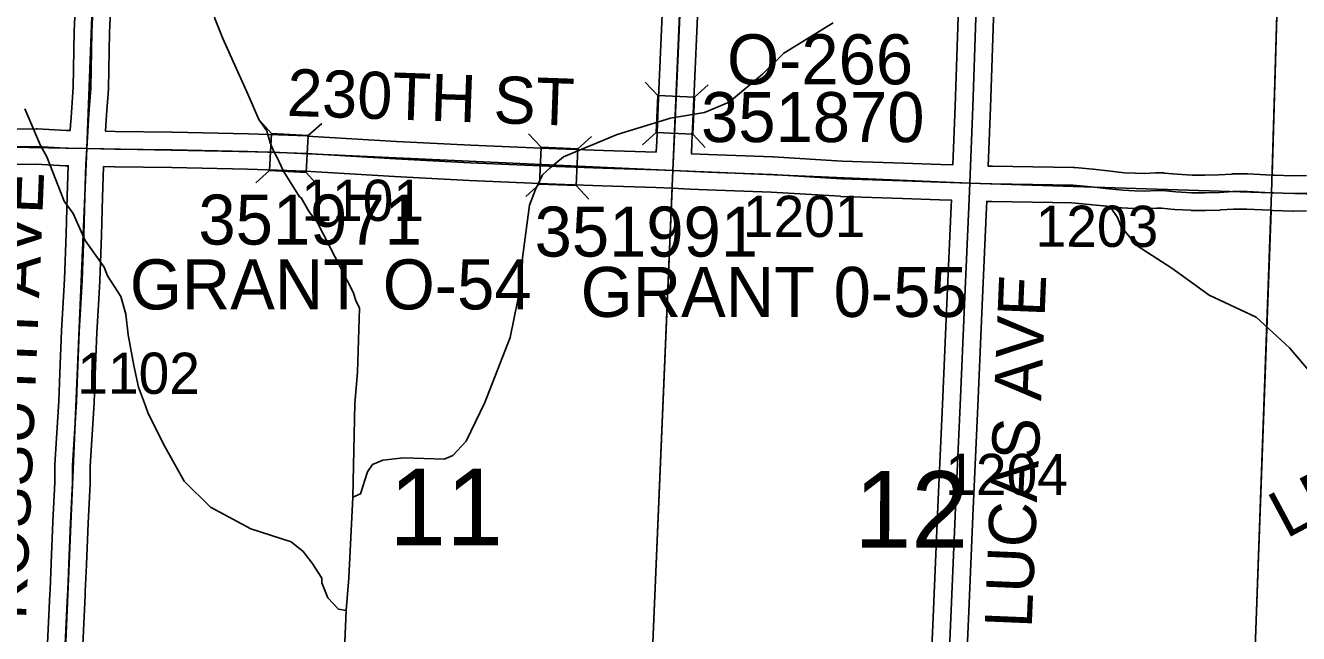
# Model space of a CAD drawing. Extents: x -157.2 to -99.3, y 12.2 to 46.2.
# Drawn here: x -125.008 to -122.847, y 26.567 to 27.601 of the extents above; entities that cross this region are included whole.
import ezdxf

# ---------------------------------------------------------------- set-up
doc = ezdxf.new("R2010")
doc.units = 0
for name, color, linetype in [('tdCoHydroRiver', 7, 'Continuous'), ('tdCoSecRdNmbr', 7, 'Continuous'), ('tdCoSecRdTxt', 7, 'Continuous'), ('tdCoSecRteBand', 7, 'Continuous'), ('tdCoSecRteCL', 7, 'Continuous'), ('tdCoSectLine', 7, 'Continuous'), ('tdCoSectLinePart', 7, 'Continuous'), ('tdCoSectNmbr', 7, 'Continuous'), ('tdCoStrucSec', 7, 'Continuous'), ('tdCoStrucSecCoName', 7, 'Continuous'), ('tdCoStrucSecFHWANum', 7, 'Continuous'), ('tdCoSurfAsphalt', 7, 'Continuous'), ('tdCoSurfEarth', 7, 'Continuous'), ('tdCoSurfGravel', 7, 'Continuous'), ('tdCoTwpBndry', 7, 'Continuous'), ('tdCoTwpBndryShd', 7, 'Continuous')]:
    doc.layers.add(name, color=color, linetype=linetype)

msp = doc.modelspace()

# ---------------------------------------------------------------- linework, layer by layer
at = {"layer": 'tdCoHydroRiver'}
for points in [[(-124.6934, 27.6486), (-124.6865, 27.6121), (-124.6732, 27.5786), (-124.63, 27.4826), (-124.6121, 27.441), (-124.5984, 27.4217), (-124.5927, 27.401), (-124.5868, 27.3866), (-124.5823, 27.3786), (-124.5704, 27.353), (-124.5432, 27.3096), (-124.5401, 27.3079), (-124.5266, 27.2839), (-124.5129, 27.2661), (-124.4516, 27.1476), (-124.4473, 27.1332), (-124.4414, 27.1204), (-124.4445, 27.0117), (-124.4492, 26.9581), (-124.4522, 26.7988)], [(-124.4522, 26.7988), (-124.4394, 26.8048), (-124.4273, 26.8423), (-124.419, 26.8547), (-124.4015, 26.8621), (-124.3666, 26.8658), (-124.2973, 26.8638), (-124.2829, 26.8697), (-124.2601, 26.8943), (-124.2282, 26.9597), (-124.1856, 27.0705), (-124.1654, 27.1677), (-124.1643, 27.2056), (-124.1523, 27.2952), (-124.1421, 27.3217), (-124.1303, 27.3466), (-124.1173, 27.3589), (-124.0947, 27.3771), (-124.0037, 27.4155), (-123.9129, 27.4429), (-123.8555, 27.4525), (-123.8138, 27.4703), (-123.7568, 27.5178), (-123.7208, 27.5532), (-123.6368, 27.6047)], [(-125.0092, 27.4587), (-124.9826, 27.3964), (-124.9721, 27.3772), (-124.9427, 27.3022), (-124.9275, 27.2812), (-124.9067, 27.2349), (-124.8749, 27.1898), (-124.869, 27.1754), (-124.8463, 27.14), (-124.8378, 27.1098), (-124.834, 27.075), (-124.8245, 27.0226), (-124.8161, 26.9861), (-124.8044, 26.9542), (-124.8, 26.9414), (-124.7716, 26.8854), (-124.7386, 26.826), (-124.6941, 26.7821), (-124.6257, 26.7455), (-124.557, 26.723), (-124.5369, 26.7066), (-124.5217, 26.6872), (-124.5051, 26.6615), (-124.5053, 26.6536), (-124.495, 26.6281), (-124.4766, 26.6086), (-124.464, 26.6067)], [(-123.1661, 27.292), (-123.154, 27.2743), (-123.1482, 27.2584), (-123.1207, 27.226), (-123.0618, 27.188), (-122.9984, 27.142), (-122.919, 27.105), (-122.8621, 27.0529), (-122.8103, 26.9914)], [(-124.464, 26.6067), (-124.4593, 26.6618), (-124.4522, 26.7988)], [(-124.6487, 25.8924), (-124.6421, 25.9585), (-124.637, 26.1367), (-124.6148, 26.1928), (-124.6032, 26.2146), (-124.5492, 26.2809), (-124.5292, 26.3166), (-124.4769, 26.435), (-124.4699, 26.4601), (-124.464, 26.6067)]]:
    msp.add_lwpolyline(points, dxfattribs=at)
at = {"layer": 'tdCoSecRteBand'}
for points in [[(-124.9322, 27.422), (-124.9321, 27.4232), (-124.9303, 27.4523), (-124.9303, 27.4525), (-124.9303, 27.4527), (-124.9271, 27.4955), (-124.9254, 27.5902), (-124.9254, 27.5906), (-124.9254, 27.591), (-124.9193, 27.728)], [(-124.8593, 27.7256), (-124.8655, 27.5887), (-124.8672, 27.4936), (-124.8672, 27.4928), (-124.8672, 27.492), (-124.8704, 27.4485), (-124.8721, 27.4208), (-124.8559, 27.4204), (-124.7592, 27.4194), (-124.759, 27.4194), (-124.7588, 27.4194), (-124.6298, 27.4165), (-124.6297, 27.4165), (-124.6295, 27.4165), (-124.5784, 27.4147), (-124.5783, 27.4147), (-124.5782, 27.4147), (-124.5304, 27.4128), (-124.5301, 27.4127), (-124.5298, 27.4127), (-124.3783, 27.4036), (-124.252, 27.3972), (-124.1057, 27.391), (-124.027, 27.3879), (-123.9375, 27.3852)], [(-123.9375, 27.3852), (-123.9375, 27.3852), (-123.9375, 27.3852), (-123.9366, 27.4038), (-123.9327, 27.491), (-123.9268, 27.6316)], [(-123.8668, 27.629), (-123.8727, 27.4885), (-123.8727, 27.4884), (-123.8727, 27.4884), (-123.8767, 27.4011), (-123.8767, 27.4011), (-123.8767, 27.4011), (-123.8775, 27.3825), (-123.8486, 27.3812), (-123.7397, 27.3775), (-123.7393, 27.3775), (-123.7389, 27.3775), (-123.6214, 27.3701), (-123.5173, 27.3664), (-123.4545, 27.3644), (-123.4544, 27.3644), (-123.4543, 27.3644), (-123.4339, 27.3637)], [(-123.4339, 27.3637), (-123.4338, 27.3638), (-123.4298, 27.4636), (-123.4239, 27.6317)], [(-123.3639, 27.6294), (-123.3698, 27.4614), (-123.3698, 27.4613), (-123.3698, 27.4612), (-123.3739, 27.3615), (-123.3667, 27.3612), (-123.2634, 27.36), (-123.2633, 27.36), (-123.2632, 27.36), (-123.2291, 27.3593), (-123.228, 27.3592), (-123.2269, 27.3591), (-123.1961, 27.3562), (-123.1959, 27.3562), (-123.1958, 27.3561), (-123.1657, 27.3529), (-123.1656, 27.3529), (-123.1654, 27.3529), (-123.1427, 27.3503), (-123.124, 27.3494), (-123.1085, 27.3492), (-123.0895, 27.3501), (-123.0884, 27.3502), (-123.0873, 27.3501), (-123.0769, 27.3499), (-123.0759, 27.3499), (-123.075, 27.3498), (-123.053, 27.3478), (-123.0272, 27.3464), (-123.0059, 27.3464), (-122.9823, 27.3469), (-122.9599, 27.3481), (-122.9592, 27.3482), (-122.9586, 27.3482), (-122.9346, 27.3484), (-122.9338, 27.3484), (-122.9329, 27.3484), (-122.8924, 27.3464), (-122.8883, 27.3463), (-122.8558, 27.3452), (-122.8331, 27.3455)], [(-125.0264, 27.4241), (-124.99, 27.4246), (-124.989, 27.4246), (-124.9881, 27.4246), (-124.9384, 27.4221), (-124.9333, 27.422), (-124.9322, 27.422)], [(-124.9725, 26.5148), (-124.9668, 26.6347), (-124.9665, 26.6418), (-124.9644, 26.6868), (-124.9619, 26.7571), (-124.9619, 26.7574), (-124.9619, 26.7577), (-124.9582, 26.824), (-124.9582, 26.8528), (-124.9582, 26.8537), (-124.9582, 26.8546), (-124.9516, 26.9624), (-124.9501, 27.0095), (-124.9501, 27.0097), (-124.9501, 27.0098), (-124.9471, 27.0816), (-124.9471, 27.0819), (-124.9471, 27.0821), (-124.9449, 27.1201), (-124.9449, 27.1202), (-124.9449, 27.1203), (-124.9417, 27.1694), (-124.9392, 27.2463), (-124.9373, 27.3102), (-124.9357, 27.3621), (-124.9401, 27.3622), (-124.9405, 27.3622), (-124.941, 27.3622), (-124.9901, 27.3646), (-125.0259, 27.3641)], [(-123.4742, 26.4393), (-123.4668, 26.6083), (-123.4668, 26.6083), (-123.4591, 26.7824), (-123.4515, 26.9565), (-123.4515, 26.9565), (-123.4515, 26.9565), (-123.4438, 27.1279), (-123.4367, 27.2935), (-123.4363, 27.3037), (-123.4564, 27.3045), (-123.5192, 27.3064), (-123.5193, 27.3064), (-123.5194, 27.3064), (-123.6239, 27.3101), (-123.6243, 27.3101), (-123.6247, 27.3102), (-123.7422, 27.3175), (-123.8508, 27.3212), (-123.8509, 27.3212), (-123.8511, 27.3212), (-123.8803, 27.3226), (-123.8803, 27.3226), (-123.8803, 27.3225), (-123.9102, 27.3239), (-123.9379, 27.3252), (-124.0289, 27.3279), (-124.0291, 27.3279), (-124.0293, 27.3279), (-124.1082, 27.3311), (-124.1082, 27.3311), (-124.1082, 27.3311), (-124.2547, 27.3373), (-124.2548, 27.3373), (-124.255, 27.3373), (-124.3815, 27.3437), (-124.3816, 27.3437), (-124.3818, 27.3437), (-124.5331, 27.3528), (-124.5806, 27.3548), (-124.6314, 27.3565), (-124.76, 27.3594), (-124.8567, 27.3604), (-124.8569, 27.3604), (-124.857, 27.3604), (-124.8757, 27.3608), (-124.8773, 27.3083), (-124.8793, 27.2444), (-124.8793, 27.2444), (-124.8793, 27.2444), (-124.8817, 27.167), (-124.8817, 27.1665), (-124.8818, 27.166), (-124.885, 27.1165), (-124.8872, 27.0789), (-124.8901, 27.0075), (-124.8916, 26.9601), (-124.8916, 26.9596), (-124.8916, 26.9592), (-124.8982, 26.8518), (-124.8982, 26.8232), (-124.8982, 26.8223), (-124.8983, 26.8215), (-124.902, 26.7547), (-124.9044, 26.6845), (-124.9044, 26.6843), (-124.9044, 26.6841), (-124.9066, 26.6389), (-124.9069, 26.6319), (-124.9069, 26.6319), (-124.9069, 26.6319), (-124.9126, 26.5123)], [(-122.8334, 27.2854), (-122.8559, 27.2852), (-122.8565, 27.2852), (-122.8572, 27.2852), (-122.8903, 27.2863), (-122.8946, 27.2865), (-122.8949, 27.2865), (-122.8951, 27.2865), (-122.9349, 27.2884), (-122.9573, 27.2882), (-122.9796, 27.287), (-122.9801, 27.2869), (-122.9806, 27.2869), (-123.005, 27.2864), (-123.0053, 27.2864), (-123.0056, 27.2864), (-123.0281, 27.2864), (-123.0289, 27.2864), (-123.0297, 27.2865), (-123.0568, 27.288), (-123.0573, 27.288), (-123.0578, 27.288), (-123.0793, 27.2899), (-123.0876, 27.2901), (-123.1065, 27.2892), (-123.1074, 27.2891), (-123.1084, 27.2892), (-123.1254, 27.2894), (-123.1259, 27.2894), (-123.1264, 27.2894), (-123.1467, 27.2904), (-123.1476, 27.2905), (-123.1486, 27.2906), (-123.1722, 27.2933), (-123.202, 27.2965), (-123.2315, 27.2993), (-123.2643, 27.3), (-123.3677, 27.3012), (-123.3681, 27.3012), (-123.3685, 27.3013), (-123.3762, 27.3015), (-123.3763, 27.3015), (-123.3767, 27.2911), (-123.3768, 27.291), (-123.3768, 27.291), (-123.3839, 27.1253), (-123.3839, 27.1252), (-123.3839, 27.1252), (-123.3916, 26.9538), (-123.3992, 26.7797), (-123.4068, 26.6056), (-123.4142, 26.437)]]:
    msp.add_lwpolyline(points, dxfattribs=at)
at = {"layer": 'tdCoSecRteCL'}
for points in [[(-124.904, 27.3914), (-124.9004, 27.4505), (-124.8972, 27.4942), (-124.8954, 27.5896), (-124.8893, 27.727), (-124.888, 27.7817), (-124.8863, 27.8584), (-124.8838, 27.9043), (-124.8814, 27.9622), (-124.8802, 28.0069), (-124.8765, 28.0878), (-124.8745, 28.1497), (-124.871, 28.2599), (-124.8693, 28.3141), (-124.8671, 28.3618), (-124.8662, 28.3809)], [(-123.9089, 27.3539), (-123.9067, 27.4024), (-123.9027, 27.4897), (-123.8968, 27.6303), (-123.8953, 27.6614), (-123.8936, 27.7105), (-123.8904, 27.7904), (-123.8862, 27.8878), (-123.8822, 27.96), (-123.8778, 28.0547), (-123.8756, 28.1235), (-123.8711, 28.2355), (-123.8682, 28.3003), (-123.8661, 28.351)], [(-123.4051, 27.3326), (-123.3998, 27.4624), (-123.3939, 27.6306), (-123.386, 27.7971), (-123.3808, 27.9475), (-123.3789, 27.9855), (-123.3729, 28.1391), (-123.3715, 28.1734), (-123.366, 28.3083), (-123.3656, 28.333)], [(-125.911, 27.4091), (-125.8793, 27.4082), (-125.8147, 27.4067), (-125.7733, 27.4045), (-125.74, 27.4042), (-125.7111, 27.4062), (-125.6958, 27.4074), (-125.6658, 27.4057), (-125.5861, 27.4045), (-125.5124, 27.4023), (-125.4214, 27.4028), (-125.3454, 27.4), (-125.2487, 27.3993), (-125.2108, 27.3998), (-125.1785, 27.3993), (-125.1353, 27.3976), (-125.0729, 27.3944), (-125.0263, 27.3941), (-124.9896, 27.3946), (-124.9395, 27.3921), (-124.904, 27.3914)], [(-124.9425, 26.5134), (-124.9369, 26.6333), (-124.9365, 26.6403), (-124.9344, 26.6856), (-124.9319, 26.7561), (-124.9282, 26.8232), (-124.9282, 26.8528), (-124.9216, 26.961), (-124.9201, 27.0086), (-124.9171, 27.0804), (-124.9149, 27.1183), (-124.9117, 27.1679), (-124.9093, 27.2454), (-124.9073, 27.3092), (-124.9056, 27.365), (-124.904, 27.3914)], [(-124.904, 27.3914), (-124.8564, 27.3904), (-124.7595, 27.3894), (-124.6305, 27.3865), (-124.5795, 27.3847), (-124.5316, 27.3828), (-124.3799, 27.3737), (-124.2534, 27.3672), (-124.107, 27.3611), (-124.028, 27.3579), (-123.9368, 27.3552), (-123.9089, 27.3539)], [(-123.9089, 27.3539), (-123.8497, 27.3512), (-123.7407, 27.3475), (-123.6229, 27.3401), (-123.5183, 27.3364), (-123.4554, 27.3344), (-123.4051, 27.3326)], [(-123.4945, 25.8774), (-123.4874, 25.8846), (-123.4777, 25.8965), (-123.4718, 25.9068), (-123.4657, 25.9204), (-123.4607, 25.9337), (-123.4578, 25.948), (-123.456, 25.9737), (-123.4546, 26.0435), (-123.4531, 26.1167), (-123.4479, 26.2656), (-123.4442, 26.438), (-123.4368, 26.607), (-123.4292, 26.7811), (-123.4215, 26.9552), (-123.4139, 27.1266), (-123.4067, 27.2923), (-123.4051, 27.3326)], [(-123.4051, 27.3326), (-123.3674, 27.3312), (-123.2638, 27.33), (-123.2298, 27.3293), (-123.1989, 27.3263), (-123.1689, 27.3231), (-123.1452, 27.3204), (-123.125, 27.3194), (-123.108, 27.3192), (-123.088, 27.3201), (-123.0776, 27.3199), (-123.0552, 27.3179), (-123.0281, 27.3164), (-123.0056, 27.3164), (-122.9812, 27.3169), (-122.9583, 27.3182), (-122.9343, 27.3184), (-122.8937, 27.3164), (-122.8893, 27.3163), (-122.8562, 27.3152), (-122.8327, 27.3155)]]:
    msp.add_lwpolyline(points, dxfattribs=at)
at = {"layer": 'tdCoSectLine'}
for points in [[(-124.9043, 27.3914), (-124.8666, 28.3809)], [(-123.9093, 27.3539), (-123.8665, 28.351)], [(-122.8925, 27.3164), (-122.863, 28.3215)], [(-125.9114, 27.4091), (-124.9043, 27.3914)], [(-124.9469, 26.381), (-124.9043, 27.3914)], [(-124.9043, 27.3914), (-124.5886, 27.385), (-123.9093, 27.3539)], [(-123.9517, 26.3514), (-123.9093, 27.3539)], [(-123.9093, 27.3539), (-123.4055, 27.3326), (-122.8925, 27.3164)], [(-122.9285, 26.3215), (-122.8925, 27.3164)], [(-122.8925, 27.3164), (-121.9486, 27.2891)]]:
    msp.add_lwpolyline(points, dxfattribs=at)
at = {"layer": 'tdCoSectLinePart'}
for points in [[(-122.8916, 27.3466), (-122.8639, 28.2915)], [(-123.9517, 26.3514), (-123.9105, 27.324)], [(-122.9227, 26.4805), (-122.8936, 27.2867)]]:
    msp.add_lwpolyline(points, dxfattribs=at)
at = {"layer": 'tdCoStrucSec'}
for p, q in [((-123.9349, 27.4813), (-123.9561, 27.5044)), ((-123.8724, 27.4786), (-123.8493, 27.4997)), ((-124.5907, 27.4167), (-124.6116, 27.44)), ((-124.5281, 27.4133), (-124.5049, 27.4342)), ((-124.1329, 27.3935), (-124.1541, 27.4166)), ((-124.0704, 27.3909), (-124.0473, 27.4121)), ((-123.9377, 27.4187), (-123.9607, 27.3976)), ((-123.8751, 27.416), (-123.854, 27.393)), ((-124.594, 27.3542), (-124.6173, 27.3333)), ((-124.5315, 27.3508), (-124.5106, 27.3275)), ((-124.1355, 27.331), (-124.1586, 27.3098)), ((-124.073, 27.3284), (-124.0518, 27.3054))]:
    msp.add_line(p, q, dxfattribs=at)
for points in [[(-123.9377, 27.4187), (-123.9349, 27.4813), (-123.8724, 27.4786), (-123.8751, 27.416)], [(-124.5907, 27.4167), (-124.5281, 27.4133), (-124.5315, 27.3508), (-124.594, 27.3542)], [(-124.1329, 27.3935), (-124.0704, 27.3909), (-124.073, 27.3284), (-124.1355, 27.331)]]:
    msp.add_lwpolyline(points, close=True, dxfattribs=at)
at = {"layer": 'tdCoSurfAsphalt'}
msp.add_lwpolyline([(-123.4442, 26.438), (-123.4368, 26.607), (-123.4292, 26.7811), (-123.4215, 26.9552), (-123.4139, 27.1266), (-123.4067, 27.2923), (-123.4051, 27.3326), (-123.3998, 27.4624), (-123.3939, 27.6306), (-123.386, 27.7971), (-123.3808, 27.9475), (-123.3789, 27.9855), (-123.3729, 28.1391), (-123.3715, 28.1734), (-123.366, 28.3083), (-123.3656, 28.333)], dxfattribs=at)
at = {"layer": 'tdCoSurfEarth'}
msp.add_lwpolyline([(-124.9365, 26.6403), (-124.9344, 26.6856), (-124.9319, 26.7561), (-124.9282, 26.8232), (-124.9282, 26.8528), (-124.9216, 26.961), (-124.9201, 27.0086), (-124.9171, 27.0804), (-124.9149, 27.1183), (-124.9117, 27.1679), (-124.9093, 27.2454), (-124.9073, 27.3092), (-124.9056, 27.365), (-124.904, 27.3914)], dxfattribs=at)
at = {"layer": 'tdCoSurfGravel'}
for points in [[(-124.904, 27.3914), (-124.9004, 27.4505), (-124.8972, 27.4942), (-124.8954, 27.5896), (-124.8893, 27.727), (-124.888, 27.7817), (-124.8863, 27.8584), (-124.8838, 27.9043), (-124.8814, 27.9622), (-124.8802, 28.0069), (-124.8765, 28.0878), (-124.8745, 28.1497), (-124.871, 28.2599), (-124.8693, 28.3141), (-124.8671, 28.3618)], [(-123.9089, 27.3539), (-123.9067, 27.4024), (-123.9027, 27.4897), (-123.8968, 27.6303), (-123.8953, 27.6614), (-123.8936, 27.7105), (-123.8904, 27.7904), (-123.8862, 27.8878), (-123.8822, 27.96), (-123.8778, 28.0547), (-123.8756, 28.1235), (-123.8711, 28.2355), (-123.8682, 28.3003), (-123.8661, 28.351)], [(-125.0263, 27.3941), (-124.9896, 27.3946), (-124.9395, 27.3921), (-124.904, 27.3914), (-124.8564, 27.3904), (-124.7595, 27.3894), (-124.6305, 27.3865), (-124.5795, 27.3847), (-124.5316, 27.3828), (-124.3799, 27.3737), (-124.2534, 27.3672), (-124.107, 27.3611), (-124.028, 27.3579), (-123.9368, 27.3552), (-123.9089, 27.3539), (-123.8497, 27.3512), (-123.7407, 27.3475), (-123.6229, 27.3401), (-123.5183, 27.3364), (-123.4554, 27.3344), (-123.4051, 27.3326), (-123.3674, 27.3312), (-123.2638, 27.33), (-123.2298, 27.3293), (-123.1989, 27.3263), (-123.1689, 27.3231), (-123.1452, 27.3204), (-123.125, 27.3194), (-123.108, 27.3192), (-123.088, 27.3201), (-123.0776, 27.3199), (-123.0552, 27.3179), (-123.0281, 27.3164), (-123.0056, 27.3164), (-122.9812, 27.3169), (-122.9583, 27.3182), (-122.9343, 27.3184), (-122.8937, 27.3164), (-122.8893, 27.3163)], [(-122.8893, 27.3163), (-122.8562, 27.3152), (-122.8327, 27.3155), (-122.8022, 27.3137), (-122.7523, 27.3127), (-122.6867, 27.311), (-122.5856, 27.3058), (-122.5223, 27.3031), (-122.4485, 27.3016), (-122.4024, 27.3026), (-122.379, 27.3031), (-122.3556, 27.3031), (-122.3393, 27.3024), (-122.308, 27.2997), (-122.236, 27.2962), (-122.1851, 27.295), (-122.1499, 27.2946)], [(-124.9466, 26.381), (-124.9443, 26.4473), (-124.9425, 26.5134), (-124.9369, 26.6333), (-124.9365, 26.6403)]]:
    msp.add_lwpolyline(points, dxfattribs=at)
at = {"layer": 'tdCoTwpBndry'}
for points in [[(-122.8916, 27.3464), (-122.8639, 28.2915)], [(-122.9227, 26.4806), (-122.8936, 27.2864)]]:
    msp.add_lwpolyline(points, dxfattribs=at)
at = {"layer": 'tdCoTwpBndryShd'}
msp.add_lwpolyline([(-122.6783, 34.4959), (-122.7187, 33.3198), (-122.7577, 32.3238), (-122.7886, 31.3211), (-122.8223, 30.3226), (-122.847, 29.3229), (-122.863, 28.3215), (-122.8925, 27.3164), (-122.9285, 26.3215), (-122.9731, 25.332), (-123.0208, 24.3278), (-123.0362, 23.3207), (-123.0724, 22.3134), (-123.1136, 21.3217), (-123.1136, 21.3149), (-123.1597, 20.3204), (-123.1943, 19.3214), (-123.2161, 18.3205), (-123.2462, 17.3208), (-123.2872, 16.3208)], dxfattribs=at)

# ---------------------------------------------------------------- texts
at = {"layer": 'tdCoSecRdNmbr'}
for s, rotation, p in [('1101', 359.9049, (-124.5399, 27.2686)), ('1201', 359.9055, (-123.7903, 27.2414)), ('1203', 359.9059, (-123.2933, 27.2245)), ('1102', 359.9046, (-124.9203, 26.9748)), ('1204', 359.9058, (-123.4468, 26.8029))]:
    msp.add_text(s, height=0.07, rotation=rotation, dxfattribs=at).set_placement(p)
at = {"layer": 'tdCoSecRdTxt'}
for s, rotation, p in [('230TH ST', 357.9893, (-124.5651, 27.4471)), ('KOSSUTH AVE', 87.671, (-125.0074, 26.5903)), ('LUCAS AVE', 87.6304, (-123.2999, 26.5759)), ('LENOX', 28.1425, (-122.8675, 26.728))]:
    msp.add_text(s, height=0.08, rotation=rotation, dxfattribs=at).set_placement(p)
at = {"layer": 'tdCoSectNmbr'}
for s, rotation, p in [('11', 359.9049, (-124.3908, 26.7175)), ('12', 359.9056, (-123.601, 26.7134))]:
    msp.add_text(s, height=0.13, rotation=rotation, dxfattribs=at).set_placement(p)
at = {"layer": 'tdCoStrucSecCoName'}
for s, p in [('O-266', (-123.8172, 27.5005)), ('GRANT O-54', (-124.8311, 27.1181)), ('GRANT 0-55', (-124.0656, 27.1053))]:
    msp.add_text(s, height=0.085, dxfattribs=at).set_placement(p)
at = {"layer": 'tdCoStrucSecFHWANum'}
for s, p in [('351870', (-123.8612, 27.4023)), ('351971', (-124.7146, 27.2282)), ('351991', (-124.1438, 27.2078))]:
    msp.add_text(s, height=0.085, dxfattribs=at).set_placement(p)

doc.saveas('drawing.dxf')
